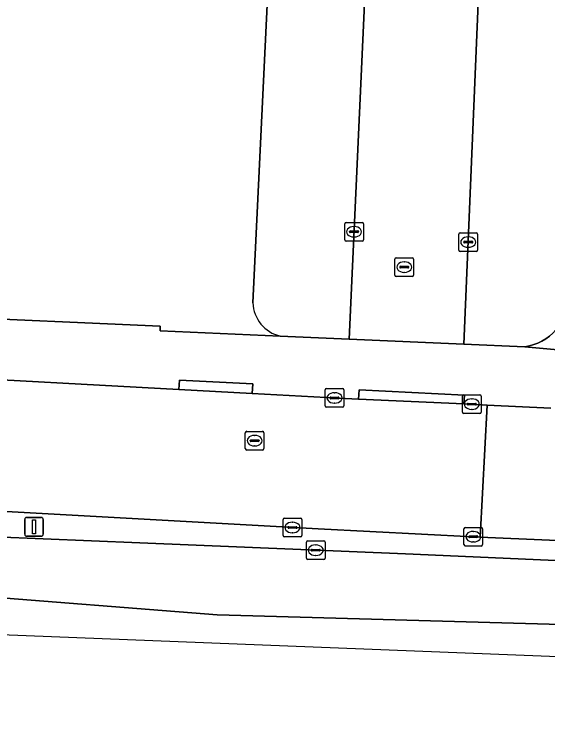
# Model space of a CAD drawing. Extents: x 161248 to 161848, y 384871 to 385383.
# Drawn here: x 161611.47 to 161640.06, y 384872.21 to 384910.07 of the extents above; entities that cross this region are included whole.
import ezdxf

# ---------------------------------------------------------------- set-up
doc = ezdxf.new("R2010")
doc.units = 0
for name, color, linetype in [('IMGEO_Erf', 7, 'Continuous'), ('IMGEO_Groenvoorziening', 7, 'Continuous'), ('IMGEO_Haag', 7, 'Continuous'), ('IMGEO_Kolk', 7, 'Continuous'), ('IMGEO_Lichtmast', 7, 'Continuous'), ('IMGEO_Parkeervlak_open', 7, 'Continuous'), ('IMGEO_Rijbaan_lokaal_open', 7, 'Continuous'), ('IMGEO_Rijbaan_regionaal_gesloten', 7, 'Continuous'), ('IMGEO_Rioolput', 7, 'Continuous'), ('IMGEO_Voetpad_open', 7, 'Continuous')]:
    doc.layers.add(name, color=color, linetype=linetype)

msp = doc.modelspace()

# ---------------------------------------------------------------- linework, layer by layer
at = {"layer": 'IMGEO_Erf'}
for points in [[(161523.736, 384981.966), (161535.25, 384944.673), (161535.602, 384944.78), (161536.001, 384943.48), (161550.245, 384897.029), (161570.948, 384896.173), (161570.922, 384895.493), (161619.286, 384893.348), (161619.283, 384893.099), (161625.723, 384892.82)], [(161624.254, 384894.596), (161626.25, 384936.206), (161625.759, 384936.226), (161626.147, 384945.126), (161625.827, 384949.231)]]:
    msp.add_lwpolyline(points, dxfattribs=at)
msp.add_arc((161626.165, 384894.681), 1.913, 182.5557, 256.6353, dxfattribs=at)
at = {"layer": 'IMGEO_Groenvoorziening'}
for points in [[(161648.399, 384881.523), (161636.436, 384882.042), (161636.065, 384882.074), (161627.749, 384882.49), (161590.763, 384884.545), (161577.48, 384885.18), (161562.977, 384885.929), (161549.736, 384886.572), (161541.795, 384886.958), (161531.242, 384887.453), (161519.101, 384888.088), (161509.031, 384888.583), (161500, 384889.054), (161497.843, 384889.167), (161488.111, 384889.666)], [(161487.893, 384887.217), (161491.061, 384887.085), (161500, 384886.678), (161504.167, 384886.488), (161516.282, 384885.98), (161528.41, 384885.51), (161543.014, 384884.888), (161549.641, 384884.61), (161553.631, 384884.443), (161564.755, 384883.961), (161578.585, 384883.414), (161587.754, 384882.945), (161594.709, 384882.686), (161600.059, 384882.487), (161618.207, 384881.738), (161632.43, 384881.154), (161647.313, 384880.494)]]:
    msp.add_lwpolyline(points, dxfattribs=at)
at = {"layer": 'IMGEO_Haag'}
for points in [[(161648.399, 384881.523), (161636.436, 384882.042), (161636.065, 384882.074), (161627.749, 384882.49), (161590.763, 384884.545), (161577.48, 384885.18), (161562.977, 384885.929), (161549.736, 384886.572), (161541.795, 384886.958), (161531.242, 384887.453), (161519.101, 384888.088), (161509.031, 384888.583), (161500, 384889.054), (161497.843, 384889.167), (161488.111, 384889.666)], [(161487.893, 384887.217), (161491.061, 384887.085), (161500, 384886.678), (161504.167, 384886.488), (161516.282, 384885.98), (161528.41, 384885.51), (161543.014, 384884.888), (161549.641, 384884.61), (161553.631, 384884.443), (161564.755, 384883.961), (161578.585, 384883.414), (161587.754, 384882.945), (161594.709, 384882.686), (161600.059, 384882.487), (161618.207, 384881.738), (161632.43, 384881.154), (161647.313, 384880.494)]]:
    msp.add_lwpolyline(points, dxfattribs=at)
at = {"layer": 'IMGEO_Kolk'}
for p, q in [((161629.179, 384897.983), (161629.179, 384898.835)), ((161629.254, 384898.909), (161630.106, 384898.909)), ((161630.18, 384898.835), (161630.18, 384897.983)), ((161629.438, 384898.403), (161629.438, 384898.415)), ((161629.876, 384898.366), (161629.478, 384898.366)), ((161629.481, 384898.452), (161629.879, 384898.452)), ((161629.667, 384898.689), (161629.692, 384898.689)), ((161629.922, 384898.415), (161629.922, 384898.403)), ((161635.368, 384898.355), (161636.22, 384898.355)), ((161629.69, 384898.129), (161629.665, 384898.129)), ((161635.293, 384897.429), (161635.293, 384898.281)), ((161635.781, 384898.135), (161635.806, 384898.135)), ((161636.294, 384898.281), (161636.294, 384897.429)), ((161630.106, 384897.909), (161629.254, 384897.909)), ((161635.552, 384897.849), (161635.552, 384897.861)), ((161635.99, 384897.812), (161635.592, 384897.812)), ((161635.595, 384897.898), (161635.993, 384897.898)), ((161635.804, 384897.575), (161635.779, 384897.575)), ((161636.036, 384897.861), (161636.036, 384897.849)), ((161636.22, 384897.355), (161635.368, 384897.355)), ((161628.208, 384890.009), (161629.06, 384890.009)), ((161628.133, 384889.083), (161628.133, 384889.935)), ((161628.621, 384889.789), (161628.646, 384889.789)), ((161629.134, 384889.935), (161629.134, 384889.083)), ((161635.562, 384889.674), (161636.414, 384889.674)), ((161628.392, 384889.503), (161628.392, 384889.515)), ((161628.83, 384889.466), (161628.432, 384889.466)), ((161628.435, 384889.552), (161628.833, 384889.552)), ((161628.876, 384889.515), (161628.876, 384889.503)), ((161635.487, 384888.748), (161635.487, 384889.6)), ((161635.975, 384889.454), (161636, 384889.454)), ((161636.488, 384889.6), (161636.488, 384888.748)), ((161629.06, 384889.009), (161628.208, 384889.009)), ((161628.644, 384889.229), (161628.619, 384889.229)), ((161635.746, 384889.168), (161635.746, 384889.18)), ((161636.184, 384889.131), (161635.786, 384889.131)), ((161635.789, 384889.217), (161636.187, 384889.217)), ((161635.998, 384888.894), (161635.973, 384888.894)), ((161636.23, 384889.18), (161636.23, 384889.168)), ((161636.414, 384888.674), (161635.562, 384888.674)), ((161625.88, 384882.14), (161625.88, 384882.992)), ((161625.955, 384883.066), (161626.807, 384883.066)), ((161626.368, 384882.846), (161626.393, 384882.846)), ((161626.881, 384882.992), (161626.881, 384882.14)), ((161626.139, 384882.56), (161626.139, 384882.572)), ((161626.577, 384882.523), (161626.179, 384882.523)), ((161626.182, 384882.609), (161626.58, 384882.609)), ((161626.623, 384882.572), (161626.623, 384882.56)), ((161635.564, 384881.648), (161635.564, 384882.5)), ((161635.639, 384882.574), (161636.491, 384882.574)), ((161636.565, 384882.5), (161636.565, 384881.648)), ((161626.807, 384882.066), (161625.955, 384882.066)), ((161626.391, 384882.286), (161626.366, 384882.286)), ((161635.823, 384882.068), (161635.823, 384882.08)), ((161635.866, 384882.117), (161636.264, 384882.117)), ((161636.052, 384882.354), (161636.077, 384882.354)), ((161636.307, 384882.08), (161636.307, 384882.068)), ((161627.127, 384880.926), (161627.127, 384881.778)), ((161627.202, 384881.852), (161628.054, 384881.852)), ((161628.128, 384881.778), (161628.128, 384880.926)), ((161636.261, 384882.031), (161635.863, 384882.031)), ((161636.075, 384881.794), (161636.05, 384881.794)), ((161627.386, 384881.346), (161627.386, 384881.358)), ((161627.824, 384881.309), (161627.426, 384881.309)), ((161627.429, 384881.395), (161627.827, 384881.395)), ((161627.615, 384881.632), (161627.64, 384881.632)), ((161627.87, 384881.358), (161627.87, 384881.346)), ((161636.491, 384881.574), (161635.639, 384881.574)), ((161627.638, 384881.072), (161627.613, 384881.072)), ((161628.054, 384880.852), (161627.202, 384880.852))]:
    msp.add_line(p, q, dxfattribs=at)
for points in [[(161629.179, 384897.983), (161629.179, 384898.835)], [(161629.254, 384898.909), (161630.106, 384898.909)], [(161630.18, 384898.835), (161630.18, 384897.983)], [(161635.368, 384898.355), (161636.22, 384898.355)], [(161635.293, 384897.429), (161635.293, 384898.281)], [(161636.294, 384898.281), (161636.294, 384897.429)], [(161630.106, 384897.909), (161629.254, 384897.909)], [(161636.22, 384897.355), (161635.368, 384897.355)], [(161628.208, 384890.009), (161629.06, 384890.009)], [(161628.133, 384889.083), (161628.133, 384889.935)], [(161629.134, 384889.935), (161629.134, 384889.083)], [(161635.562, 384889.674), (161636.414, 384889.674)], [(161635.487, 384888.748), (161635.487, 384889.6)], [(161636.488, 384889.6), (161636.488, 384888.748)], [(161629.06, 384889.009), (161628.208, 384889.009)], [(161636.414, 384888.674), (161635.562, 384888.674)], [(161625.88, 384882.14), (161625.88, 384882.992)], [(161625.955, 384883.066), (161626.807, 384883.066)], [(161626.881, 384882.992), (161626.881, 384882.14)], [(161635.564, 384881.648), (161635.564, 384882.5)], [(161635.639, 384882.574), (161636.491, 384882.574)], [(161636.565, 384882.5), (161636.565, 384881.648)], [(161626.807, 384882.066), (161625.955, 384882.066)], [(161627.127, 384880.926), (161627.127, 384881.778)], [(161627.202, 384881.852), (161628.054, 384881.852)], [(161628.128, 384881.778), (161628.128, 384880.926)], [(161636.491, 384881.574), (161635.639, 384881.574)], [(161628.054, 384880.852), (161627.202, 384880.852)]]:
    msp.add_lwpolyline(points, dxfattribs=at)
for centre, radius, start, end in [((161629.256, 384898.833), 0.0765, 91.552, 178.448), ((161629.256, 384898.833), 0.0765, 91.552, 178.448), ((161630.104, 384898.833), 0.0765, 1.552, 88.448), ((161630.104, 384898.833), 0.0765, 1.552, 88.448), ((161629.478, 384898.412), 0.0403, 85.8775, 175.7526), ((161629.475, 384898.402), 0.0366, 178.938, 274.7102), ((161629.879, 384898.409), 0.043, 264.8664, 352.4533), ((161629.883, 384898.414), 0.0386, 1.7309, 96.639), ((161635.37, 384898.279), 0.0765, 91.552, 178.448), ((161635.37, 384898.279), 0.0765, 91.552, 178.448), ((161636.218, 384898.279), 0.0765, 1.552, 88.448), ((161636.218, 384898.279), 0.0765, 1.552, 88.448), ((161629.256, 384897.985), 0.0765, 181.552, 268.448), ((161629.256, 384897.985), 0.0765, 181.552, 268.448), ((161630.104, 384897.985), 0.0765, 271.552, 358.448), ((161630.104, 384897.985), 0.0765, 271.552, 358.448), ((161635.592, 384897.858), 0.0403, 85.8775, 175.7526), ((161635.589, 384897.848), 0.0366, 178.938, 274.7102), ((161635.993, 384897.855), 0.043, 264.8664, 352.4533), ((161635.997, 384897.86), 0.0386, 1.7309, 96.639), ((161635.37, 384897.431), 0.0765, 181.552, 268.448), ((161635.37, 384897.431), 0.0765, 181.552, 268.448), ((161636.218, 384897.431), 0.0765, 271.552, 358.448), ((161636.218, 384897.431), 0.0765, 271.552, 358.448), ((161628.21, 384889.933), 0.0765, 91.552, 178.448), ((161628.21, 384889.933), 0.0765, 91.552, 178.448), ((161629.058, 384889.933), 0.0765, 1.552, 88.448), ((161629.058, 384889.933), 0.0765, 1.552, 88.448), ((161635.564, 384889.598), 0.0765, 91.552, 178.448), ((161635.564, 384889.598), 0.0765, 91.552, 178.448), ((161636.412, 384889.598), 0.0765, 1.552, 88.448), ((161636.412, 384889.598), 0.0765, 1.552, 88.448), ((161628.432, 384889.512), 0.0403, 85.8775, 175.7526), ((161628.429, 384889.502), 0.0366, 178.938, 274.7102), ((161628.833, 384889.509), 0.043, 264.8664, 352.4533), ((161628.837, 384889.514), 0.0386, 1.7309, 96.639), ((161628.21, 384889.085), 0.0765, 181.552, 268.448), ((161628.21, 384889.085), 0.0765, 181.552, 268.448), ((161629.058, 384889.085), 0.0765, 271.552, 358.448), ((161629.058, 384889.085), 0.0765, 271.552, 358.448), ((161635.786, 384889.177), 0.0403, 85.8775, 175.7526), ((161635.783, 384889.167), 0.0366, 178.938, 274.7102), ((161636.187, 384889.174), 0.043, 264.8664, 352.4533), ((161636.191, 384889.179), 0.0386, 1.7309, 96.639), ((161635.564, 384888.75), 0.0765, 181.552, 268.448), ((161635.564, 384888.75), 0.0765, 181.552, 268.448), ((161636.412, 384888.75), 0.0765, 271.552, 358.448), ((161636.412, 384888.75), 0.0765, 271.552, 358.448), ((161625.957, 384882.99), 0.0765, 91.552, 178.448), ((161625.957, 384882.99), 0.0765, 91.552, 178.448), ((161626.805, 384882.99), 0.0765, 1.552, 88.448), ((161626.805, 384882.99), 0.0765, 1.552, 88.448), ((161626.179, 384882.569), 0.0403, 85.8775, 175.7526), ((161626.176, 384882.559), 0.0366, 178.938, 274.7102), ((161626.58, 384882.566), 0.043, 264.8664, 352.4533), ((161626.584, 384882.571), 0.0386, 1.7309, 96.639), ((161635.641, 384882.498), 0.0765, 91.552, 178.448), ((161635.641, 384882.498), 0.0765, 91.552, 178.448), ((161636.489, 384882.498), 0.0765, 1.552, 88.448), ((161636.489, 384882.498), 0.0765, 1.552, 88.448), ((161625.957, 384882.142), 0.0765, 181.552, 268.448), ((161625.957, 384882.142), 0.0765, 181.552, 268.448), ((161626.805, 384882.142), 0.0765, 271.552, 358.448), ((161626.805, 384882.142), 0.0765, 271.552, 358.448), ((161635.863, 384882.077), 0.0403, 85.8775, 175.7526), ((161635.86, 384882.067), 0.0366, 178.938, 274.7102), ((161636.264, 384882.074), 0.043, 264.8664, 352.4533), ((161636.268, 384882.079), 0.0386, 1.7309, 96.639), ((161627.204, 384881.776), 0.0765, 91.552, 178.448), ((161627.204, 384881.776), 0.0765, 91.552, 178.448), ((161628.052, 384881.776), 0.0765, 1.552, 88.448), ((161628.052, 384881.776), 0.0765, 1.552, 88.448), ((161627.426, 384881.355), 0.0403, 85.8775, 175.7526), ((161627.423, 384881.345), 0.0366, 178.938, 274.7102), ((161627.827, 384881.352), 0.043, 264.8664, 352.4533), ((161627.831, 384881.357), 0.0386, 1.7309, 96.639), ((161635.641, 384881.65), 0.0765, 181.552, 268.448), ((161635.641, 384881.65), 0.0765, 181.552, 268.448), ((161636.489, 384881.65), 0.0765, 271.552, 358.448), ((161636.489, 384881.65), 0.0765, 271.552, 358.448), ((161627.204, 384880.928), 0.0765, 181.552, 268.448), ((161627.204, 384880.928), 0.0765, 181.552, 268.448), ((161628.052, 384880.928), 0.0765, 271.552, 358.448), ((161628.052, 384880.928), 0.0765, 271.552, 358.448)]:
    msp.add_arc(centre, radius, start, end, dxfattribs=at)
for centre, major_axis, ratio, start_param, end_param in [((161629.666, 384898.409), (-0.387, 0.002), 0.722429, 4.712389, 7.853982), ((161629.691, 384898.409), (-0.39, 0.002), 0.717154, 1.570796, 4.712389), ((161635.78, 384897.855), (-0.387, 0.002), 0.722429, 4.712389, 7.853982), ((161635.805, 384897.855), (-0.39, 0.002), 0.717154, 1.570796, 4.712389), ((161628.62, 384889.509), (-0.387, 0.002), 0.722429, 4.712389, 7.853982), ((161628.645, 384889.509), (-0.39, 0.002), 0.717154, 1.570796, 4.712389), ((161635.974, 384889.174), (-0.387, 0.002), 0.722429, 4.712389, 7.853982), ((161635.999, 384889.174), (-0.39, 0.002), 0.717154, 1.570796, 4.712389), ((161626.367, 384882.566), (-0.387, 0.002), 0.722429, 4.712389, 7.853982), ((161626.392, 384882.566), (-0.39, 0.002), 0.717154, 1.570796, 4.712389), ((161636.051, 384882.074), (-0.387, 0.002), 0.722429, 4.712389, 7.853982), ((161636.076, 384882.074), (-0.39, 0.002), 0.717154, 1.570796, 4.712389), ((161627.614, 384881.352), (-0.387, 0.002), 0.722429, 4.712389, 7.853982), ((161627.639, 384881.352), (-0.39, 0.002), 0.717154, 1.570796, 4.712389)]:
    msp.add_ellipse(centre, major_axis=major_axis, ratio=ratio, start_param=start_param, end_param=end_param, dxfattribs=at)
at = {"layer": 'IMGEO_Lichtmast'}
for p, q in [((161612.035, 384882.202), (161612.035, 384883.002)), ((161612.035, 384883.002), (161612.035, 384882.202)), ((161612.135, 384883.102), (161612.925, 384883.102)), ((161612.925, 384883.102), (161612.135, 384883.102)), ((161613.025, 384883.002), (161613.025, 384882.202)), ((161613.025, 384882.202), (161613.025, 384883.002)), ((161612.925, 384882.102), (161612.135, 384882.102)), ((161612.135, 384882.102), (161612.925, 384882.102))]:
    msp.add_line(p, q, dxfattribs=at)
msp.add_lwpolyline([(161612.455, 384882.977), (161612.605, 384882.977), (161612.605, 384882.227), (161612.455, 384882.227), (161612.455, 384882.977)], dxfattribs=at)
for centre, start, end in [((161612.135, 384883.002), 90, 180), ((161612.135, 384883.002), 90, 180), ((161612.925, 384883.002), 0, 90), ((161612.925, 384883.002), 360, 90), ((161612.135, 384882.202), 180, 270), ((161612.135, 384882.202), 180, 270), ((161612.925, 384882.202), 270, 0), ((161612.925, 384882.202), 270, 0)]:
    msp.add_arc(centre, 0.1, start, end, dxfattribs=at)
at = {"layer": 'IMGEO_Parkeervlak_open'}
for points in [[(161626.25, 384936.206), (161624.254, 384894.596)], [(161625.723, 384892.82), (161629.419, 384892.66), (161631.414, 384936.475)]]:
    msp.add_lwpolyline(points, dxfattribs=at)
msp.add_lwpolyline([(161642.834, 384930.859), (161637.178, 384931.075), (161635.564, 384892.394), (161638.835, 384892.252), (161639.071, 384892.296), (161639.303, 384892.361), (161639.528, 384892.447), (161639.744, 384892.552), (161639.95, 384892.677), (161640.144, 384892.819), (161640.324, 384892.978), (161640.49, 384893.152), (161640.639, 384893.341), (161640.771, 384893.542), (161640.885, 384893.754), (161640.979, 384893.975), (161641.053, 384894.204), (161641.1, 384894.408), (161641.274, 384898.125)], close=True, dxfattribs=at)
msp.add_arc((161626.165, 384894.681), 1.913, 182.5557, 256.6353, dxfattribs=at)
at = {"layer": 'IMGEO_Rijbaan_lokaal_open'}
msp.add_lwpolyline([(161631.414, 384936.475), (161629.419, 384892.66), (161635.564, 384892.394), (161637.178, 384931.075), (161642.834, 384930.859), (161643.076, 384935.977)], close=True, dxfattribs=at)
for points in [[(161488.111, 384889.666), (161497.843, 384889.167), (161500, 384889.054), (161509.031, 384888.583), (161519.101, 384888.088), (161531.242, 384887.453), (161541.795, 384886.958), (161549.736, 384886.572), (161562.977, 384885.929), (161577.48, 384885.18), (161590.763, 384884.545), (161627.749, 384882.49), (161636.065, 384882.074), (161636.436, 384882.042), (161636.815, 384889.124), (161635.988, 384889.174), (161635.568, 384889.193), (161629.92, 384889.448), (161628.842, 384889.496), (161624.222, 384889.75), (161620.296, 384889.966), (161579.08, 384892.215)], [(161640.218, 384888.957), (161636.815, 384889.124), (161636.436, 384882.042), (161648.399, 384881.523)]]:
    msp.add_lwpolyline(points, dxfattribs=at)
at = {"layer": 'IMGEO_Rijbaan_regionaal_gesloten'}
for points in [[(161563.138, 384878.938), (161565.402, 384878.956), (161580.262, 384879.852), (161597.451, 384878.956), (161608.73, 384878.956), (161622.338, 384877.882), (161646.491, 384877.202), (161710.356, 384874.561), (161728.753, 384874.183), (161729.972, 384877.854), (161728.392, 384877.617), (161726.797, 384877.523), (161725.2, 384877.572), (161707.021, 384878.254), (161684.154, 384878.919), (161672.75, 384879.376), (161659.227, 384879.962), (161648.353, 384880.446), (161647.313, 384880.494), (161632.43, 384881.154), (161618.207, 384881.738), (161600.059, 384882.487), (161594.709, 384882.686), (161594.701, 384882.499)], [(161563.138, 384878.938), (161594.45, 384877.471), (161649.2, 384875.318), (161728.245, 384872.208), (161728.756, 384874.183), (161728.753, 384874.183), (161710.356, 384874.561), (161646.491, 384877.202), (161622.338, 384877.882), (161608.73, 384878.956), (161597.451, 384878.956), (161580.262, 384879.852), (161565.402, 384878.956), (161563.138, 384878.938)]]:
    msp.add_lwpolyline(points, dxfattribs=at)
at = {"layer": 'IMGEO_Rioolput'}
for p, q in [((161631.867, 384896.089), (161631.867, 384896.941)), ((161631.942, 384897.015), (161632.794, 384897.015)), ((161632.868, 384896.941), (161632.868, 384896.089)), ((161632.126, 384896.509), (161632.126, 384896.521)), ((161632.564, 384896.472), (161632.166, 384896.472)), ((161632.169, 384896.558), (161632.567, 384896.558)), ((161632.355, 384896.795), (161632.38, 384896.795)), ((161632.61, 384896.521), (161632.61, 384896.509)), ((161632.378, 384896.235), (161632.353, 384896.235)), ((161632.794, 384896.015), (161631.942, 384896.015)), ((161623.852, 384886.792), (161623.852, 384887.644)), ((161623.927, 384887.718), (161624.779, 384887.718)), ((161624.34, 384887.498), (161624.365, 384887.498)), ((161624.853, 384887.644), (161624.853, 384886.792)), ((161624.111, 384887.212), (161624.111, 384887.224)), ((161624.549, 384887.175), (161624.151, 384887.175)), ((161624.154, 384887.261), (161624.552, 384887.261)), ((161624.595, 384887.224), (161624.595, 384887.212)), ((161624.779, 384886.718), (161623.927, 384886.718)), ((161624.363, 384886.938), (161624.338, 384886.938))]:
    msp.add_line(p, q, dxfattribs=at)
for points in [[(161631.867, 384896.089), (161631.867, 384896.941)], [(161631.942, 384897.015), (161632.794, 384897.015)], [(161632.868, 384896.941), (161632.868, 384896.089)], [(161632.794, 384896.015), (161631.942, 384896.015)], [(161623.852, 384886.792), (161623.852, 384887.644)], [(161623.927, 384887.718), (161624.779, 384887.718)], [(161624.853, 384887.644), (161624.853, 384886.792)], [(161624.779, 384886.718), (161623.927, 384886.718)]]:
    msp.add_lwpolyline(points, dxfattribs=at)
for centre, radius, start, end in [((161631.944, 384896.939), 0.0765, 91.552, 178.448), ((161631.944, 384896.939), 0.0765, 91.552, 178.448), ((161632.792, 384896.939), 0.0765, 1.552, 88.448), ((161632.792, 384896.939), 0.0765, 1.552, 88.448), ((161632.166, 384896.518), 0.0403, 85.8775, 175.7526), ((161632.163, 384896.508), 0.0366, 178.938, 274.7102), ((161632.567, 384896.515), 0.043, 264.8664, 352.4533), ((161632.571, 384896.52), 0.0386, 1.7309, 96.639), ((161631.944, 384896.091), 0.0765, 181.552, 268.448), ((161631.944, 384896.091), 0.0765, 181.552, 268.448), ((161632.792, 384896.091), 0.0765, 271.552, 358.448), ((161632.792, 384896.091), 0.0765, 271.552, 358.448), ((161623.929, 384887.642), 0.0765, 91.552, 178.448), ((161623.929, 384887.642), 0.0765, 91.552, 178.448), ((161624.777, 384887.642), 0.0765, 1.552, 88.448), ((161624.777, 384887.642), 0.0765, 1.552, 88.448), ((161624.151, 384887.221), 0.0403, 85.8775, 175.7526), ((161624.148, 384887.211), 0.0366, 178.938, 274.7102), ((161624.552, 384887.218), 0.043, 264.8664, 352.4533), ((161624.556, 384887.223), 0.0386, 1.7309, 96.639), ((161623.929, 384886.794), 0.0765, 181.552, 268.448), ((161623.929, 384886.794), 0.0765, 181.552, 268.448), ((161624.777, 384886.794), 0.0765, 271.552, 358.448), ((161624.777, 384886.794), 0.0765, 271.552, 358.448)]:
    msp.add_arc(centre, radius, start, end, dxfattribs=at)
for centre, major_axis, ratio, start_param, end_param in [((161632.354, 384896.515), (-0.387, 0.002), 0.722429, 4.712389, 7.853982), ((161632.379, 384896.515), (-0.39, 0.002), 0.717154, 1.570796, 4.712389), ((161624.339, 384887.218), (-0.387, 0.002), 0.722429, 4.712389, 7.853982), ((161624.364, 384887.218), (-0.39, 0.002), 0.717154, 1.570796, 4.712389)]:
    msp.add_ellipse(centre, major_axis=major_axis, ratio=ratio, start_param=start_param, end_param=end_param, dxfattribs=at)
at = {"layer": 'IMGEO_Voetpad_open'}
for points in [[(161635.564, 384892.394), (161629.419, 384892.66), (161625.723, 384892.82), (161619.283, 384893.099), (161619.286, 384893.348), (161570.922, 384895.493), (161570.948, 384896.173), (161550.245, 384897.029), (161547.474, 384896.204)], [(161550.951, 384893.574), (161564.539, 384892.939), (161579.08, 384892.215), (161620.296, 384889.966), (161620.323, 384890.465), (161624.25, 384890.261), (161624.222, 384889.75), (161628.842, 384889.496), (161629.92, 384889.448), (161629.947, 384889.947), (161635.593, 384889.661), (161635.568, 384889.193), (161635.988, 384889.174), (161636.815, 384889.124), (161640.218, 384888.957)], [(161640.144, 384892.819), (161639.95, 384892.677), (161639.744, 384892.552), (161639.528, 384892.447), (161639.303, 384892.361), (161639.071, 384892.296), (161638.835, 384892.252), (161645.501, 384891.639)], [(161645.501, 384891.639), (161638.835, 384892.252), (161635.564, 384892.394)]]:
    msp.add_lwpolyline(points, dxfattribs=at)
for points in [[(161620.296, 384889.966), (161624.222, 384889.75), (161624.25, 384890.261), (161620.323, 384890.465)], [(161635.568, 384889.193), (161635.593, 384889.661), (161629.947, 384889.947), (161629.92, 384889.448)]]:
    msp.add_lwpolyline(points, close=True, dxfattribs=at)

doc.saveas('drawing.dxf')
